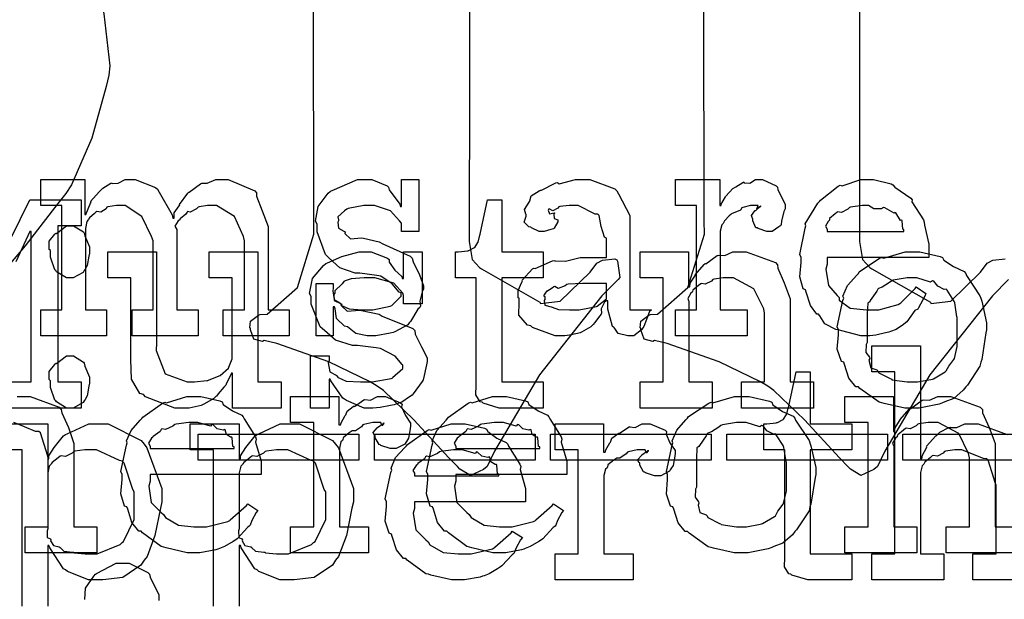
# Model space of a CAD drawing. Extents: x 0 to 8.5, y 0 to 11.
# Tile 288 of 379: x 2.49 to 3.015, y 9.233 to 9.542. Entities that reach past the tile are written whole.
import ezdxf

# ---------------------------------------------------------------- set-up
doc = ezdxf.new("R2010")
doc.units = 0
doc.layers.get('0').update_dxf_attribs({"linetype": 'CONTINUOUS'})

msp = doc.modelspace()

# ---------------------------------------------------------------- linework, layer by layer
at = {"color": 0}
for points in [[(3.01747, 9.67751), (2.94239, 9.67751), (2.94129, 9.67751), (2.93804, 9.67199), (2.93804, 9.67014), (2.93804, 9.42708), (2.93804, 9.42389), (2.93967, 9.41422), (2.94347, 9.41004), (2.94456, 9.40929), (2.97581, 9.3915), (2.97607, 9.39074), (2.98665, 9.39208), (3.00261, 9.40756), (3.00618, 9.41233), (3.00618, 9.41233), (3.00917, 9.41401), (3.01568, 9.41471)], [(2.73014, 9.67014), (2.72971, 9.42708), (2.72971, 9.42389), (2.73133, 9.41422), (2.73514, 9.41004), (2.73622, 9.40929), (2.76747, 9.3915), (2.76774, 9.39074), (2.77832, 9.39208), (2.79428, 9.40756), (2.79785, 9.41233), (2.79785, 9.41233), (2.80083, 9.41401), (2.80735, 9.41471), (2.80849, 9.41407), (2.80881, 9.41342), (2.81011, 9.40474), (2.80914, 9.40365), (2.80057, 9.39486), (2.76719, 9.35281), (2.74317, 9.31201), (2.73926, 9.30382), (2.73731, 9.30231), (2.73036, 9.2991), (2.72478, 9.30236), (2.72342, 9.30382), (2.71892, 9.30849), (2.70025, 9.32872), (2.68392, 9.3444), (2.68067, 9.34679), (2.67681, 9.34896), (2.65483, 9.35969), (2.62706, 9.36947), (2.62033, 9.3711), (2.61942, 9.37056), (2.61475, 9.37175), (2.61301, 9.37674), (2.61296, 9.37761), (2.61257, 9.37782), (2.61296, 9.38135), (2.61719, 9.38465), (2.61817, 9.38499), (2.62185, 9.3851), (2.63813, 9.39931), (2.64686, 9.42774), (2.64681, 9.4349), (2.64638, 9.66971)], [(3.01747, 9.40365), (3.0089, 9.39486), (2.97553, 9.35281), (2.9515, 9.31201), (2.9476, 9.30382), (2.94564, 9.30231), (2.93869, 9.2991), (2.93311, 9.30236), (2.93175, 9.30382), (2.92725, 9.30849), (2.90858, 9.32872), (2.89225, 9.3444), (2.889, 9.34679), (2.88514, 9.34896), (2.86317, 9.35969), (2.83539, 9.36947), (2.82867, 9.3711), (2.82775, 9.37056), (2.82308, 9.37175), (2.82135, 9.37674), (2.82129, 9.37761), (2.8209, 9.37782), (2.82129, 9.38135), (2.82553, 9.38465), (2.8265, 9.38499), (2.83018, 9.3851), (2.84646, 9.39931), (2.85519, 9.42774), (2.85514, 9.4349), (2.85471, 9.66971)], [(2.48454, 9.66639), (2.491, 9.65886), (2.49419, 9.65375), (2.50993, 9.6269), (2.52399, 9.59521), (2.52636, 9.58768), (2.52772, 9.57954), (2.53472, 9.54542), (2.53792, 9.51758), (2.53743, 9.51258), (2.53597, 9.50662), (2.52838, 9.479), (2.51753, 9.4541), (2.51443, 9.44943), (2.51019, 9.44412), (2.49274, 9.4216), (2.47586, 9.40192)], [(2.45942, 9.37369), (2.49522, 9.44618), (2.52257, 9.44618), (2.52257, 9.43229), (2.51019, 9.43229), (2.51019, 9.34896), (2.52257, 9.34896), (2.52257, 9.33507), (2.48329, 9.33507)], [(2.48329, 9.34896), (2.49588, 9.34896), (2.49588, 9.42925), (2.49522, 9.42925), (2.48785, 9.41297)], [(3.03674, 9.24333), (2.99854, 9.24333), (2.99854, 9.25722), (3.0109, 9.25722), (3.0109, 9.29389), (3.01064, 9.29476), (3.00672, 9.30724), (3.00592, 9.308), (3.00412, 9.30806), (2.99821, 9.31044), (2.99257, 9.31278), (2.99072, 9.31278), (2.98888, 9.31278), (2.98394, 9.31207), (2.98335, 9.3119), (2.98269, 9.31104), (2.97954, 9.30935), (2.97732, 9.30979), (2.97683, 9.30951), (2.97586, 9.30871), (2.97293, 9.30626), (2.97244, 9.30544), (2.97228, 9.30518), (2.97146, 9.30425), (2.97054, 9.30072), (2.97054, 9.29953), (2.97054, 9.25722), (2.98292, 9.25722), (2.98292, 9.24333), (2.9445, 9.24333), (2.9445, 9.25722), (2.9445, 9.25722), (2.95688, 9.25722), (2.95688, 9.35444), (2.9445, 9.35444), (2.9445, 9.36833), (2.97054, 9.36833), (2.97054, 9.308), (2.97119, 9.308), (2.97119, 9.308), (2.97168, 9.30994), (2.97368, 9.31375), (2.97401, 9.31429), (2.97374, 9.31478), (2.97868, 9.32015), (2.97922, 9.32058), (2.97922, 9.32058), (2.9809, 9.3221), (2.98568, 9.32471), (2.98639, 9.32493), (2.98643, 9.32471), (2.98996, 9.32471), (2.99425, 9.32667), (2.99571, 9.32667), (3.00125, 9.32667), (3.01671, 9.3209)], [(2.48844, 9.34119), (2.4899, 9.34119), (2.49544, 9.34119), (2.5109, 9.33544), (2.51204, 9.33425), (2.51232, 9.33251), (2.51585, 9.32465), (2.51878, 9.31608), (2.51878, 9.31321), (2.51878, 9.27175), (2.53093, 9.27175), (2.53093, 9.25786), (2.49274, 9.25786), (2.49274, 9.27175), (2.5051, 9.27175), (2.5051, 9.30843), (2.50483, 9.30931), (2.50092, 9.32178), (2.50011, 9.32254), (2.49832, 9.3226), (2.4924, 9.32497), (2.48676, 9.32731)], [(3.02268, 9.25786), (2.98426, 9.25786), (2.98426, 9.27175), (2.99664, 9.27175), (2.99664, 9.30843), (2.99621, 9.31088), (2.99094, 9.3215), (2.98004, 9.32731), (2.97646, 9.32731), (2.97461, 9.32731), (2.96967, 9.32661), (2.96907, 9.32644), (2.96832, 9.32557), (2.965, 9.32389), (2.963, 9.32433), (2.96257, 9.32406), (2.96149, 9.32329), (2.95839, 9.32081), (2.95811, 9.31999), (2.95801, 9.31972), (2.95725, 9.31907), (2.95568, 9.31635), (2.95628, 9.31467), (2.95628, 9.31407), (2.95628, 9.27175), (2.96864, 9.27175), (2.96864, 9.25786), (2.93024, 9.25786), (2.93024, 9.27175), (2.93024, 9.27175), (2.9426, 9.27175), (2.9426, 9.32731), (2.93024, 9.32731), (2.93024, 9.34119), (2.95606, 9.34119), (2.95606, 9.32254), (2.95671, 9.32254), (2.95671, 9.32254), (2.95697, 9.32449), (2.95936, 9.32829), (2.95975, 9.32883), (2.95964, 9.32889), (2.96442, 9.33447), (2.96496, 9.3349), (2.96533, 9.33475), (2.9714, 9.33919), (2.97211, 9.33946), (2.97211, 9.33946), (2.97538, 9.33925), (2.97976, 9.34119), (2.98122, 9.34119), (2.98682, 9.34119), (3.00244, 9.33544), (3.00358, 9.33425), (3.00369, 9.33251), (3.00711, 9.32465), (3.01031, 9.31608), (3.01031, 9.31321), (3.01031, 9.27175), (3.02268, 9.27175)], [(2.47874, 9.32667), (2.50478, 9.32667), (2.50478, 9.308), (2.50543, 9.308), (2.50543, 9.30951), (2.50831, 9.31392), (2.51329, 9.32015), (2.51432, 9.32101), (2.51525, 9.32129), (2.52675, 9.32667), (2.5306, 9.32667), (2.537, 9.32667), (2.55458, 9.31765), (2.55621, 9.31581), (2.55772, 9.31381), (2.56575, 9.29221), (2.56575, 9.285), (2.56489, 9.28162), (2.56201, 9.26714), (2.55778, 9.25581), (2.55621, 9.25396), (2.55453, 9.25131), (2.54486, 9.24468), (2.53413, 9.24333), (2.5306, 9.24333), (2.52653, 9.24333), (2.51535, 9.24789), (2.51432, 9.24875), (2.51324, 9.24924), (2.50586, 9.26053), (2.50543, 9.26178), (2.50478, 9.26178), (2.50478, 9.22944)], [(2.59326, 9.22944), (2.59326, 9.31278), (2.58089, 9.31278), (2.58089, 9.32667), (2.60693, 9.32667), (2.60693, 9.308), (2.60758, 9.308), (2.60758, 9.30951), (2.61046, 9.31392), (2.61546, 9.32015), (2.61649, 9.32101), (2.6174, 9.32129), (2.6289, 9.32667), (2.63276, 9.32667), (2.63917, 9.32667), (2.65674, 9.31765), (2.65836, 9.31581), (2.65989, 9.31381), (2.66792, 9.29221), (2.66792, 9.285), (2.66704, 9.28162), (2.66417, 9.26714), (2.65994, 9.25581), (2.65836, 9.25396), (2.65668, 9.25131), (2.64703, 9.24468), (2.63629, 9.24333), (2.63276, 9.24333), (2.62869, 9.24333), (2.61751, 9.24789), (2.61649, 9.24875), (2.6154, 9.24924), (2.60801, 9.26053), (2.60758, 9.26178), (2.60693, 9.26178), (2.60693, 9.22944)], [(2.4911, 9.22944), (2.4911, 9.31278), (2.47874, 9.31278)], [(2.52458, 9.23292), (2.52501, 9.23899), (2.5294, 9.24544), (2.53022, 9.24642), (2.53076, 9.24675), (2.54124, 9.25228), (2.54476, 9.25228), (2.54833, 9.25228), (2.55821, 9.2474), (2.55908, 9.24642), (2.55951, 9.24479), (2.56407, 9.23546), (2.56407, 9.23232)]]:
    msp.add_lwpolyline(points, dxfattribs=at)
for points in [[(2.50103, 9.38753), (2.51232, 9.38753), (2.51232, 9.44308), (2.50103, 9.44308), (2.50103, 9.45697), (2.52468, 9.45697), (2.52468, 9.43832), (2.52513, 9.43832), (2.52513, 9.43832), (2.52761, 9.44428), (2.52794, 9.44482), (2.52767, 9.44526), (2.53222, 9.45047), (2.53271, 9.4509), (2.53271, 9.4509), (2.53424, 9.45242), (2.53842, 9.45503), (2.53901, 9.45524), (2.53911, 9.45492), (2.54243, 9.45503), (2.54617, 9.45697), (2.54747, 9.45697), (2.55143, 9.45697), (2.56233, 9.45264), (2.56332, 9.45176), (2.56429, 9.45025), (2.57118, 9.4381), (2.57156, 9.43636), (2.57221, 9.43636), (2.57221, 9.43636), (2.57232, 9.43913), (2.57493, 9.44299), (2.57525, 9.44353), (2.57514, 9.44362), (2.57954, 9.44976), (2.58003, 9.45025), (2.58024, 9.45019), (2.58632, 9.45475), (2.58697, 9.45503), (2.58697, 9.45503), (2.5899, 9.45503), (2.59451, 9.45697), (2.59608, 9.45697), (2.60113, 9.45697), (2.61529, 9.45101), (2.61626, 9.44982), (2.61626, 9.44814), (2.61931, 9.44032), (2.62235, 9.43186), (2.62235, 9.42899), (2.62235, 9.38753), (2.63363, 9.38753), (2.63363, 9.37364), (2.59847, 9.37364), (2.59847, 9.38753), (2.60975, 9.38753), (2.60975, 9.42421), (2.60932, 9.42665), (2.60454, 9.43728), (2.59494, 9.44308), (2.59174, 9.44308), (2.59006, 9.44308), (2.58556, 9.44239), (2.58501, 9.44222), (2.58415, 9.4414), (2.58083, 9.43951), (2.57943, 9.43983), (2.57915, 9.43961), (2.57856, 9.43853), (2.57547, 9.43593), (2.57525, 9.43549), (2.57437, 9.4349), (2.57254, 9.43207), (2.57374, 9.43028), (2.57374, 9.42964), (2.57374, 9.38753), (2.58501, 9.38753), (2.58501, 9.37364), (2.54986, 9.37364), (2.54986, 9.38753), (2.56114, 9.38753), (2.56114, 9.42421), (2.56011, 9.42665), (2.55507, 9.43728), (2.54611, 9.44308), (2.54312, 9.44308), (2.54144, 9.44308), (2.53694, 9.44239), (2.5364, 9.44222), (2.53592, 9.4414), (2.53315, 9.43951), (2.53097, 9.43994), (2.53054, 9.43961), (2.52968, 9.43886), (2.52701, 9.43653), (2.52653, 9.43576), (2.52642, 9.43549), (2.52572, 9.43457), (2.5249, 9.43088), (2.5249, 9.42964), (2.5249, 9.38753), (2.53618, 9.38753), (2.53618, 9.37364), (2.50103, 9.37364), (2.50103, 9.38753)], [(2.67736, 9.37364), (2.67529, 9.37364), (2.66928, 9.37483), (2.66564, 9.37765), (2.66476, 9.37842), (2.66314, 9.37879), (2.6589, 9.38286), (2.6581, 9.38807), (2.65782, 9.38906), (2.65717, 9.38906), (2.65717, 9.37364), (2.64806, 9.37364), (2.64806, 9.40142), (2.65717, 9.40142), (2.65717, 9.39903), (2.65685, 9.39763), (2.65761, 9.3929), (2.6606, 9.39111), (2.66129, 9.39057), (2.66124, 9.38997), (2.66569, 9.38792), (2.67264, 9.38753), (2.67497, 9.38753), (2.67833, 9.38753), (2.68761, 9.38937), (2.68842, 9.38971), (2.68858, 9.38992), (2.69342, 9.39481), (2.69342, 9.39643), (2.69233, 9.39692), (2.68853, 9.40136), (2.68251, 9.40549), (2.68039, 9.40576), (2.67128, 9.40707), (2.66894, 9.40707), (2.66064, 9.40989), (2.65506, 9.41493), (2.65414, 9.41596), (2.65306, 9.41699), (2.64849, 9.4291), (2.64849, 9.43311), (2.64768, 9.43468), (2.64903, 9.44265), (2.65446, 9.44965), (2.65565, 9.45068), (2.65657, 9.45111), (2.67019, 9.45697), (2.67475, 9.45697), (2.67774, 9.45697), (2.68593, 9.45356), (2.68668, 9.45285), (2.68696, 9.45139), (2.69271, 9.44374), (2.69299, 9.44265), (2.69362, 9.44265), (2.69362, 9.45697), (2.70275, 9.45697), (2.70275, 9.42919), (2.69362, 9.42919), (2.69362, 9.43375), (2.69254, 9.43494), (2.68767, 9.44021), (2.67925, 9.44308), (2.67649, 9.44308), (2.67344, 9.44308), (2.66504, 9.44146), (2.66433, 9.44114), (2.66308, 9.44021), (2.65961, 9.43713), (2.66, 9.43544), (2.66, 9.43485), (2.65956, 9.43414), (2.65994, 9.43093), (2.66288, 9.42942), (2.66347, 9.42899), (2.66331, 9.42822), (2.66639, 9.42524), (2.67219, 9.42589), (2.67324, 9.42572), (2.68169, 9.42378), (2.68354, 9.42264), (2.69829, 9.41613), (2.69928, 9.4151), (2.69988, 9.41297), (2.70318, 9.40619), (2.70535, 9.40033), (2.70535, 9.39839), (2.70458, 9.39697), (2.70344, 9.39199), (2.70367, 9.38932), (2.7034, 9.38861), (2.70231, 9.38781), (2.69835, 9.38118), (2.69775, 9.38058), (2.69689, 9.3795), (2.68994, 9.37571), (2.68907, 9.37537), (2.6875, 9.37494), (2.67985, 9.37364), (2.67736, 9.37364)], [(2.77989, 9.37364), (2.77556, 9.37364), (2.76357, 9.37799), (2.76253, 9.37885), (2.76074, 9.37924), (2.75624, 9.3846), (2.75646, 9.39139), (2.75646, 9.39361), (2.75592, 9.39393), (2.75592, 9.39779), (2.75786, 9.40229), (2.75819, 9.40294), (2.75797, 9.40321), (2.76357, 9.40924), (2.76426, 9.40967), (2.76486, 9.40944), (2.77419, 9.41357), (2.77533, 9.41379), (2.77533, 9.41357), (2.78114, 9.41342), (2.78896, 9.41531), (2.79161, 9.41531), (2.8029, 9.41531), (2.8029, 9.42572), (2.80186, 9.42626), (2.80018, 9.43186), (2.7991, 9.43782), (2.79833, 9.43853), (2.79693, 9.43853), (2.78788, 9.44308), (2.78489, 9.44308), (2.78304, 9.44308), (2.77806, 9.44254), (2.7775, 9.44243), (2.77707, 9.44174), (2.77436, 9.44026), (2.7724, 9.44129), (2.77208, 9.44114), (2.77208, 9.44092), (2.77186, 9.44054), (2.77257, 9.43864), (2.77507, 9.43918), (2.77533, 9.43896), (2.77496, 9.43853), (2.77507, 9.43619), (2.77707, 9.43554), (2.77707, 9.43528), (2.77701, 9.43431), (2.77507, 9.43104), (2.77468, 9.43072), (2.77328, 9.43033), (2.76975, 9.42919), (2.76861, 9.42919), (2.76708, 9.42919), (2.76292, 9.43121), (2.76253, 9.43158), (2.76156, 9.43169), (2.759, 9.43425), (2.76014, 9.4375), (2.76014, 9.43853), (2.75999, 9.43853), (2.75917, 9.44097), (2.76178, 9.44493), (2.7621, 9.44547), (2.76199, 9.44553), (2.76281, 9.44829), (2.76708, 9.4509), (2.76774, 9.45133), (2.7679, 9.45111), (2.77593, 9.45524), (2.77686, 9.45546), (2.77772, 9.45469), (2.78635, 9.45697), (2.78922, 9.45697), (2.79406, 9.45697), (2.80735, 9.45193), (2.80854, 9.4509), (2.80935, 9.44928), (2.81549, 9.43782), (2.81549, 9.43397), (2.81549, 9.38753), (2.82699, 9.38753), (2.82596, 9.38661), (2.82286, 9.37847), (2.82243, 9.37776), (2.82161, 9.37674), (2.81749, 9.37364), (2.81614, 9.37364), (2.8144, 9.37364), (2.80925, 9.37478), (2.80735, 9.37744), (2.80681, 9.37819), (2.8061, 9.37864), (2.80376, 9.38775), (2.80376, 9.39079), (2.80376, 9.39231), (2.8029, 9.39231), (2.80192, 9.39154), (2.80007, 9.38807), (2.80035, 9.38574), (2.80007, 9.38514), (2.79926, 9.38406), (2.79682, 9.38064), (2.79585, 9.37961), (2.79551, 9.37929), (2.79465, 9.37842), (2.78965, 9.37549), (2.78901, 9.37517), (2.78754, 9.37483), (2.78321, 9.37386), (2.78071, 9.37364), (2.77989, 9.37364)], [(2.83979, 9.38753), (2.85107, 9.38753), (2.85107, 9.44308), (2.83979, 9.44308), (2.83979, 9.45697), (2.86344, 9.45697), (2.86344, 9.44308), (2.8641, 9.44308), (2.86393, 9.44353), (2.86643, 9.44769), (2.86669, 9.44808), (2.86669, 9.44808), (2.87039, 9.4521), (2.87082, 9.45242), (2.87082, 9.45242), (2.87196, 9.45307), (2.87571, 9.45546), (2.87625, 9.45568), (2.87636, 9.45529), (2.87939, 9.45508), (2.88254, 9.45697), (2.88363, 9.45697), (2.88629, 9.45697), (2.89361, 9.45356), (2.89426, 9.45285), (2.89438, 9.45139), (2.89839, 9.4439), (2.89839, 9.44135), (2.89768, 9.43983), (2.89643, 9.43479), (2.89626, 9.43289), (2.896, 9.43246), (2.89492, 9.43164), (2.89133, 9.42919), (2.89014, 9.42919), (2.88846, 9.42919), (2.88385, 9.43083), (2.8834, 9.43115), (2.88265, 9.43126), (2.88103, 9.43494), (2.88103, 9.43614), (2.88092, 9.43614), (2.88043, 9.43778), (2.88211, 9.44026), (2.88232, 9.44049), (2.88232, 9.44049), (2.88265, 9.44049), (2.88504, 9.4426), (2.88536, 9.44265), (2.88536, 9.44288), (2.88488, 9.44243), (2.88319, 9.44135), (2.88385, 9.44308), (2.88385, 9.44308), (2.88325, 9.44308), (2.88189, 9.44308), (2.88146, 9.44308), (2.87989, 9.44308), (2.87571, 9.442), (2.87517, 9.44179), (2.87451, 9.44054), (2.86974, 9.43869), (2.86931, 9.43832), (2.86843, 9.43756), (2.86589, 9.435), (2.86535, 9.43392), (2.86518, 9.43354), (2.86447, 9.43278), (2.86367, 9.42947), (2.86367, 9.42833), (2.86367, 9.38753), (2.87799, 9.38753), (2.87799, 9.37364), (2.83979, 9.37364), (2.83979, 9.38753)], [(2.94239, 9.37364), (2.93864, 9.37364), (2.9285, 9.37619), (2.9274, 9.37668), (2.92535, 9.3769), (2.91949, 9.37993), (2.91689, 9.38428), (2.91613, 9.38514), (2.91515, 9.3851), (2.91178, 9.38971), (2.90956, 9.39692), (2.90918, 9.39817), (2.90799, 9.3986), (2.90619, 9.40506), (2.90679, 9.41276), (2.90679, 9.41531), (2.90619, 9.41689), (2.90896, 9.43099), (2.9094, 9.43224), (2.90901, 9.43326), (2.91581, 9.44439), (2.91656, 9.44526), (2.9171, 9.44601), (2.92654, 9.45344), (2.92763, 9.45394), (2.92871, 9.45356), (2.93864, 9.45697), (2.94194, 9.45697), (2.94542, 9.45697), (2.95481, 9.45464), (2.95583, 9.45415), (2.95682, 9.45281), (2.96533, 9.447), (2.96604, 9.44612), (2.96588, 9.44504), (2.97217, 9.43539), (2.97254, 9.43419), (2.97265, 9.43261), (2.97493, 9.42242), (2.97493, 9.419), (2.97493, 9.41531), (2.92068, 9.41531), (2.92068, 9.41183), (2.92008, 9.40918), (2.92139, 9.40044), (2.92611, 9.39512), (2.92719, 9.39404), (2.92714, 9.39268), (2.93306, 9.38835), (2.94168, 9.38753), (2.94456, 9.38753), (2.94829, 9.38753), (2.95856, 9.39025), (2.95953, 9.39079), (2.96012, 9.39111), (2.96767, 9.39882), (2.96821, 9.39968), (2.97342, 9.39621), (2.97282, 9.39481), (2.96951, 9.38846), (2.96907, 9.38775), (2.9675, 9.38704), (2.96322, 9.38112), (2.96257, 9.38058), (2.96143, 9.37961), (2.95757, 9.37696), (2.95454, 9.37592), (2.95367, 9.3756), (2.95193, 9.37517), (2.94678, 9.37392), (2.94347, 9.37364), (2.94239, 9.37364)], [(2.74881, 9.33507), (2.74576, 9.33507), (2.73719, 9.33763), (2.73665, 9.33811), (2.73562, 9.33837), (2.73324, 9.34207), (2.7334, 9.34728), (2.7334, 9.34896), (2.7334, 9.40451), (2.72233, 9.40451), (2.72233, 9.4184), (2.72385, 9.4184), (2.72385, 9.4184), (2.72894, 9.41894), (2.72928, 9.41906), (2.7296, 9.41911), (2.73253, 9.42062), (2.73275, 9.42079), (2.73275, 9.42079), (2.73438, 9.42333), (2.73449, 9.42361), (2.73449, 9.42361), (2.73546, 9.42736), (2.73557, 9.42774), (2.73947, 9.44618), (2.74707, 9.44618), (2.74707, 9.4184), (2.76921, 9.4184), (2.76921, 9.40451), (2.74707, 9.40451), (2.74707, 9.34896), (2.76921, 9.34896), (2.76921, 9.33507), (2.76824, 9.33507), (2.766, 9.33507), (2.76531, 9.33507), (2.76406, 9.33507), (2.76124, 9.33507), (2.76031, 9.33507), (2.7589, 9.33507), (2.75569, 9.33507), (2.75467, 9.33507), (2.75319, 9.33507), (2.74989, 9.33507), (2.74881, 9.33507)], [(2.92068, 9.42919), (2.96169, 9.42919), (2.96169, 9.43007), (2.96115, 9.4305), (2.96078, 9.4349), (2.96061, 9.43528), (2.95996, 9.43517), (2.95736, 9.43913), (2.95692, 9.4394), (2.95654, 9.43901), (2.95144, 9.44189), (2.95085, 9.442), (2.94982, 9.44135), (2.94558, 9.44125), (2.94282, 9.44308), (2.94194, 9.44308), (2.93961, 9.44308), (2.93326, 9.44222), (2.93261, 9.442), (2.93181, 9.44114), (2.92833, 9.43935), (2.92632, 9.43967), (2.92589, 9.4394), (2.92492, 9.43864), (2.92204, 9.43625), (2.92204, 9.43549), (2.92199, 9.43528), (2.92128, 9.43463), (2.91992, 9.43201), (2.92068, 9.43056), (2.92068, 9.43007), (2.92068, 9.42919)], [(2.51671, 9.40451), (2.51481, 9.40451), (2.50956, 9.40776), (2.50911, 9.40842), (2.50857, 9.40875), (2.50629, 9.41553), (2.50629, 9.41775), (2.50629, 9.41906), (2.50553, 9.41971), (2.50549, 9.42404), (2.50863, 9.42774), (2.50911, 9.42839), (2.5095, 9.42822), (2.51486, 9.43229), (2.51671, 9.43229), (2.51861, 9.43229), (2.52382, 9.42904), (2.52431, 9.42839), (2.52458, 9.42692), (2.52713, 9.42106), (2.52713, 9.41906), (2.52713, 9.41775), (2.52675, 9.41613), (2.52576, 9.41108), (2.52474, 9.40907), (2.52431, 9.40842), (2.52365, 9.40744), (2.51844, 9.40451), (2.51671, 9.40451)], [(2.57829, 9.33507), (2.57269, 9.33507), (2.55701, 9.34104), (2.55593, 9.34224), (2.55393, 9.34289), (2.54958, 9.35053), (2.54921, 9.36094), (2.54921, 9.36436), (2.54921, 9.40451), (2.53683, 9.40451), (2.53683, 9.4184), (2.56287, 9.4184), (2.56287, 9.36979), (2.56261, 9.36578), (2.56749, 9.35331), (2.57915, 9.34896), (2.58306, 9.34896), (2.58306, 9.34896), (2.58963, 9.34972), (2.59022, 9.34983), (2.5906, 9.34993), (2.59625, 9.35215), (2.59674, 9.35243), (2.59674, 9.35243), (2.60118, 9.35633), (2.60151, 9.35678), (2.60151, 9.35678), (2.60325, 9.36133), (2.60325, 9.36285), (2.60325, 9.40451), (2.59088, 9.40451), (2.59088, 9.4184), (2.61692, 9.4184), (2.61692, 9.34896), (2.62929, 9.34896), (2.62929, 9.33507), (2.60346, 9.33507), (2.60346, 9.35374), (2.60281, 9.35374), (2.60254, 9.35286), (2.6001, 9.34782), (2.59978, 9.34722), (2.59874, 9.34614), (2.59581, 9.34256), (2.59489, 9.34147), (2.59457, 9.34115), (2.59343, 9.34022), (2.58806, 9.33713), (2.5874, 9.33681), (2.58669, 9.33637), (2.58035, 9.33507), (2.57829, 9.33507)], [(2.67708, 9.33507), (2.67361, 9.33507), (2.66417, 9.33908), (2.66319, 9.33985), (2.66222, 9.34028), (2.65593, 9.3495), (2.6556, 9.35047), (2.65494, 9.35047), (2.65494, 9.33507), (2.64497, 9.33507), (2.64497, 9.36285), (2.65494, 9.36285), (2.65494, 9.36046), (2.65451, 9.3591), (2.65528, 9.35433), (2.65875, 9.35254), (2.6595, 9.352), (2.6594, 9.35157), (2.66411, 9.34933), (2.67171, 9.34896), (2.67426, 9.34896), (2.67796, 9.34896), (2.68815, 9.35081), (2.68901, 9.35113), (2.68886, 9.35135), (2.69422, 9.35622), (2.69422, 9.35786), (2.6939, 9.35835), (2.69021, 9.36279), (2.68246, 9.36686), (2.68012, 9.36719), (2.67014, 9.36849), (2.66743, 9.36849), (2.65831, 9.37131), (2.6525, 9.37636), (2.65147, 9.37739), (2.65022, 9.37842), (2.6454, 9.39051), (2.6454, 9.39453), (2.64453, 9.39611), (2.64606, 9.40408), (2.65192, 9.41108), (2.65321, 9.41211), (2.65414, 9.41254), (2.66174, 9.4159), (2.67096, 9.4184), (2.67404, 9.4184), (2.67731, 9.4184), (2.68619, 9.41499), (2.68707, 9.41428), (2.68707, 9.41287), (2.69006, 9.40858), (2.69368, 9.40517), (2.69401, 9.40408), (2.69467, 9.40408), (2.69467, 9.4184), (2.70464, 9.4184), (2.70464, 9.39063), (2.69467, 9.39063), (2.69467, 9.39518), (2.69428, 9.39638), (2.68946, 9.40164), (2.67936, 9.40451), (2.676, 9.40451), (2.67367, 9.40451), (2.66678, 9.40403), (2.66351, 9.40289), (2.66276, 9.40256), (2.66194, 9.40126), (2.65799, 9.39751), (2.65799, 9.39626), (2.6575, 9.39561), (2.65771, 9.39236), (2.66103, 9.39085), (2.66168, 9.3904), (2.66146, 9.38976), (2.66465, 9.38667), (2.67117, 9.38732), (2.67231, 9.38715), (2.68164, 9.38519), (2.68332, 9.38406), (2.69965, 9.37756), (2.70074, 9.37651), (2.70096, 9.3744), (2.70432, 9.36762), (2.70725, 9.36176), (2.70725, 9.35981), (2.70697, 9.35807), (2.7054, 9.35081), (2.70508, 9.35004), (2.70469, 9.34924), (2.69988, 9.34261), (2.69922, 9.34201), (2.69792, 9.34099), (2.69374, 9.33822), (2.6906, 9.33713), (2.68967, 9.33681), (2.68778, 9.33643), (2.68213, 9.33529), (2.67833, 9.33507), (2.67708, 9.33507)], [(2.8209, 9.34896), (2.83328, 9.34896), (2.83328, 9.40451), (2.8209, 9.40451), (2.8209, 9.4184), (2.84674, 9.4184), (2.84674, 9.39974), (2.84739, 9.39974), (2.84739, 9.39974), (2.84765, 9.40169), (2.85004, 9.40549), (2.85042, 9.40603), (2.85032, 9.40608), (2.85508, 9.41168), (2.85562, 9.41211), (2.85601, 9.41194), (2.86208, 9.41639), (2.86279, 9.41667), (2.86279, 9.41667), (2.86604, 9.41644), (2.87044, 9.4184), (2.8719, 9.4184), (2.8775, 9.4184), (2.89312, 9.41265), (2.89426, 9.41146), (2.89438, 9.40972), (2.89779, 9.40186), (2.90099, 9.39328), (2.90099, 9.3904), (2.90099, 9.34896), (2.91336, 9.34896), (2.91336, 9.33507), (2.87494, 9.33507), (2.87494, 9.34896), (2.88732, 9.34896), (2.88732, 9.38564), (2.88687, 9.38807), (2.88163, 9.39871), (2.87071, 9.40451), (2.86714, 9.40451), (2.86529, 9.40451), (2.86035, 9.40381), (2.85975, 9.40365), (2.859, 9.40278), (2.85568, 9.4011), (2.85368, 9.40153), (2.85325, 9.40126), (2.85215, 9.4005), (2.84907, 9.398), (2.84879, 9.39719), (2.84868, 9.39692), (2.84793, 9.39626), (2.84636, 9.39356), (2.84694, 9.39188), (2.84694, 9.39128), (2.84694, 9.34896), (2.85932, 9.34896), (2.85932, 9.33507), (2.8209, 9.33507), (2.8209, 9.34896)], [(2.96625, 9.33507), (2.96218, 9.33507), (2.95117, 9.33746), (2.94997, 9.33789), (2.94846, 9.33817), (2.93826, 9.34549), (2.93739, 9.34636), (2.93608, 9.34636), (2.93235, 9.35107), (2.93001, 9.35835), (2.92958, 9.3596), (2.92833, 9.35997), (2.92611, 9.36638), (2.92676, 9.37418), (2.92676, 9.37674), (2.92611, 9.37831), (2.9291, 9.39242), (2.92958, 9.39367), (2.92914, 9.39475), (2.93158, 9.4005), (2.93653, 9.40603), (2.93739, 9.4069), (2.93787, 9.40767), (2.94874, 9.41493), (2.94997, 9.41536), (2.95096, 9.41499), (2.9624, 9.4184), (2.96625, 9.4184), (2.97026, 9.4184), (2.98107, 9.4159), (2.98232, 9.41536), (2.98292, 9.41401), (2.98813, 9.41049), (2.99382, 9.40788), (2.99468, 9.4069), (2.99501, 9.40582), (3.00222, 9.39497), (3.00271, 9.39367), (3.00319, 9.39214), (3.00575, 9.38058), (3.00575, 9.37674), (3.00549, 9.37517), (3.00319, 9.36089), (3.00271, 9.3596), (3.00222, 9.35747), (2.99556, 9.34733), (2.99468, 9.34636), (2.99337, 9.34462), (2.98828, 9.34011), (2.98351, 9.33843), (2.98232, 9.33789), (2.98042, 9.33718), (2.96978, 9.33507), (2.96625, 9.33507)], [(2.78532, 9.38753), (2.78842, 9.38753), (2.79682, 9.389), (2.79769, 9.38926), (2.79796, 9.38943), (2.8029, 9.39324), (2.8029, 9.39447), (2.8029, 9.40142), (2.79292, 9.40142), (2.79015, 9.40142), (2.78261, 9.4011), (2.78185, 9.40099), (2.78097, 9.40018), (2.77724, 9.39876), (2.77533, 9.39985), (2.7749, 9.39968), (2.77403, 9.39899), (2.77111, 9.39719), (2.77121, 9.39751), (2.77121, 9.39751), (2.77067, 9.39692), (2.76932, 9.39486), (2.77013, 9.39458), (2.77013, 9.39447), (2.77013, 9.39296), (2.76975, 9.39247), (2.77013, 9.38992), (2.77339, 9.38911), (2.77403, 9.38883), (2.77403, 9.38883), (2.77735, 9.38769), (2.78331, 9.38753), (2.78532, 9.38753)], [(2.96625, 9.34896), (2.96892, 9.34896), (2.97613, 9.35026), (2.97689, 9.35047), (2.97743, 9.35064), (2.98378, 9.35439), (2.98426, 9.35482), (2.98426, 9.35482), (2.98562, 9.35732), (2.98839, 9.36094), (2.98861, 9.36154), (2.98861, 9.36154), (2.99013, 9.36789), (2.99013, 9.37001), (2.99013, 9.38346), (2.98996, 9.38368), (2.98882, 9.39111), (2.98861, 9.39171), (2.98839, 9.39231), (2.98475, 9.398), (2.98426, 9.39844), (2.98318, 9.39833), (2.97976, 9.40013), (2.97765, 9.40278), (2.97689, 9.403), (2.97592, 9.40224), (2.96864, 9.40451), (2.96625, 9.40451), (2.96349, 9.40451), (2.95594, 9.40326), (2.95518, 9.403), (2.95404, 9.40201), (2.95008, 9.39958), (2.94819, 9.39887), (2.94781, 9.39844), (2.94726, 9.39735), (2.94368, 9.39236), (2.94347, 9.39171), (2.94239, 9.391), (2.94217, 9.38536), (2.94217, 9.38346), (2.94217, 9.37001), (2.94157, 9.36893), (2.94135, 9.36475), (2.94325, 9.36219), (2.94347, 9.36154), (2.94303, 9.36051), (2.94396, 9.35644), (2.94732, 9.35536), (2.94781, 9.35482), (2.94824, 9.35389), (2.95443, 9.35075), (2.95518, 9.35047), (2.95524, 9.3501), (2.96349, 9.34896), (2.96625, 9.34896)], [(2.51671, 9.33507), (2.51481, 9.33507), (2.50956, 9.33832), (2.50911, 9.33897), (2.50857, 9.33931), (2.50629, 9.34608), (2.50629, 9.34831), (2.50629, 9.34961), (2.50553, 9.35026), (2.50549, 9.3546), (2.50863, 9.35829), (2.50911, 9.35894), (2.5095, 9.35878), (2.51486, 9.36285), (2.51671, 9.36285), (2.51861, 9.36285), (2.52382, 9.3596), (2.52431, 9.35894), (2.52458, 9.35747), (2.52713, 9.35161), (2.52713, 9.34961), (2.52713, 9.34831), (2.52675, 9.34668), (2.52576, 9.34164), (2.52474, 9.33963), (2.52431, 9.33897), (2.52365, 9.338), (2.51844, 9.33507), (2.51671, 9.33507)], [(2.91347, 9.24333), (2.91043, 9.24333), (2.90186, 9.24588), (2.90132, 9.24636), (2.90028, 9.24664), (2.89789, 9.25032), (2.89806, 9.25553), (2.89806, 9.25722), (2.89806, 9.31278), (2.88699, 9.31278), (2.88699, 9.32667), (2.88851, 9.32667), (2.88851, 9.32667), (2.89361, 9.32721), (2.89393, 9.32731), (2.89426, 9.32736), (2.89719, 9.32889), (2.8974, 9.32904), (2.8974, 9.32904), (2.89903, 9.3316), (2.89914, 9.33188), (2.89914, 9.33188), (2.90013, 9.33561), (2.90022, 9.33599), (2.90414, 9.35444), (2.91174, 9.35444), (2.91174, 9.32667), (2.93386, 9.32667), (2.93386, 9.31278), (2.91174, 9.31278), (2.91174, 9.25722), (2.93386, 9.25722), (2.93386, 9.24333), (2.93289, 9.24333), (2.93067, 9.24333), (2.92996, 9.24333), (2.92871, 9.24333), (2.92589, 9.24333), (2.92497, 9.24333), (2.92356, 9.24333), (2.92036, 9.24333), (2.91932, 9.24333), (2.91786, 9.24333), (2.91456, 9.24333), (2.91347, 9.24333)], [(2.58328, 9.25786), (2.57915, 9.25786), (2.56799, 9.26042), (2.56679, 9.2609), (2.56538, 9.26118), (2.55544, 9.2685), (2.55464, 9.26938), (2.55344, 9.26932), (2.54969, 9.27393), (2.54747, 9.28114), (2.54704, 9.28239), (2.54579, 9.28276), (2.54378, 9.28928), (2.54443, 9.29699), (2.54443, 9.29953), (2.54378, 9.30111), (2.54676, 9.31521), (2.54725, 9.31646), (2.54682, 9.31749), (2.54926, 9.32314), (2.55419, 9.32861), (2.55507, 9.32949), (2.55556, 9.33024), (2.56603, 9.33768), (2.56722, 9.33817), (2.56819, 9.33778), (2.579, 9.34119), (2.58263, 9.34119), (2.58643, 9.34119), (2.59668, 9.33886), (2.59782, 9.33837), (2.59847, 9.33703), (2.60331, 9.33361), (2.60835, 9.33122), (2.6091, 9.33035), (2.6096, 9.32926), (2.61561, 9.31961), (2.61604, 9.31842), (2.61567, 9.31685), (2.61865, 9.30664), (2.61865, 9.30322), (2.61865, 9.29953), (2.5594, 9.29953), (2.5594, 9.29606), (2.55871, 9.29346), (2.56006, 9.28467), (2.56538, 9.27935), (2.56657, 9.27826), (2.5676, 9.27664), (2.5746, 9.27257), (2.58274, 9.27175), (2.58544, 9.27175), (2.58957, 9.27175), (2.60092, 9.27447), (2.60194, 9.27501), (2.60215, 9.27533), (2.61089, 9.28304), (2.61149, 9.2839), (2.61692, 9.28043), (2.61594, 9.27924), (2.61367, 9.27507), (2.61279, 9.27263), (2.61236, 9.27197), (2.61139, 9.27126), (2.6059, 9.26535), (2.60519, 9.26481), (2.60368, 9.26389), (2.59912, 9.26118), (2.59651, 9.26014), (2.59565, 9.25982), (2.59446, 9.25933), (2.58604, 9.25786), (2.58328, 9.25786)], [(2.63439, 9.27175), (2.64675, 9.27175), (2.64675, 9.32731), (2.63439, 9.32731), (2.63439, 9.34119), (2.66021, 9.34119), (2.66021, 9.32601), (2.66108, 9.32601), (2.66108, 9.32601), (2.6614, 9.32721), (2.66357, 9.331), (2.6639, 9.33143), (2.6639, 9.33143), (2.66461, 9.33344), (2.66781, 9.33589), (2.66824, 9.33621), (2.66851, 9.33594), (2.67356, 9.33946), (2.6741, 9.33968), (2.6741, 9.33957), (2.67703, 9.33931), (2.68083, 9.34119), (2.68213, 9.34119), (2.68506, 9.34119), (2.69308, 9.33778), (2.69385, 9.33708), (2.69358, 9.33572), (2.69569, 9.33106), (2.6984, 9.32699), (2.6984, 9.32557), (2.69819, 9.32394), (2.69737, 9.31901), (2.69624, 9.31722), (2.69581, 9.31668), (2.69536, 9.31586), (2.69081, 9.31342), (2.68929, 9.31342), (2.6875, 9.31342), (2.68257, 9.31506), (2.68213, 9.31537), (2.68164, 9.31554), (2.67953, 9.31917), (2.67953, 9.32036), (2.67925, 9.32036), (2.67839, 9.322), (2.68061, 9.32449), (2.68083, 9.32471), (2.68078, 9.32471), (2.68072, 9.32471), (2.68375, 9.32682), (2.68408, 9.32687), (2.68408, 9.3271), (2.68397, 9.32671), (2.683, 9.32557), (2.68251, 9.32731), (2.68235, 9.32731), (2.68175, 9.32731), (2.68039, 9.32731), (2.67996, 9.32731), (2.67822, 9.32731), (2.67356, 9.32622), (2.67301, 9.32601), (2.67225, 9.32508), (2.669, 9.32292), (2.6671, 9.32286), (2.66672, 9.32254), (2.66564, 9.32178), (2.66254, 9.31922), (2.66233, 9.31808), (2.66217, 9.31776), (2.66124, 9.31706), (2.66043, 9.31369), (2.66043, 9.31256), (2.66043, 9.27175), (2.67606, 9.27175), (2.67606, 9.25786), (2.63439, 9.25786), (2.63439, 9.27175)], [(2.74642, 9.25786), (2.74229, 9.25786), (2.73113, 9.26042), (2.72993, 9.2609), (2.72851, 9.26118), (2.71858, 9.2685), (2.71778, 9.26938), (2.71658, 9.26932), (2.71283, 9.27393), (2.71061, 9.28114), (2.71018, 9.28239), (2.70893, 9.28276), (2.70692, 9.28928), (2.70757, 9.29699), (2.70757, 9.29953), (2.70692, 9.30111), (2.7099, 9.31521), (2.71039, 9.31646), (2.70996, 9.31749), (2.7124, 9.32314), (2.71733, 9.32861), (2.71821, 9.32949), (2.71869, 9.33024), (2.72917, 9.33768), (2.73036, 9.33817), (2.73133, 9.33778), (2.74214, 9.34119), (2.74576, 9.34119), (2.74957, 9.34119), (2.75982, 9.33886), (2.76096, 9.33837), (2.76161, 9.33703), (2.76644, 9.33361), (2.77149, 9.33122), (2.77225, 9.33035), (2.77274, 9.32926), (2.77875, 9.31961), (2.77919, 9.31842), (2.77881, 9.31685), (2.78179, 9.30664), (2.78179, 9.30322), (2.78179, 9.29953), (2.72254, 9.29953), (2.72254, 9.29606), (2.72185, 9.29346), (2.72319, 9.28467), (2.72851, 9.27935), (2.72971, 9.27826), (2.73074, 9.27664), (2.73774, 9.27257), (2.74588, 9.27175), (2.74858, 9.27175), (2.75271, 9.27175), (2.76406, 9.27447), (2.76508, 9.27501), (2.76531, 9.27533), (2.77403, 9.28304), (2.77462, 9.2839), (2.78006, 9.28043), (2.77908, 9.27924), (2.77681, 9.27507), (2.77593, 9.27263), (2.7755, 9.27197), (2.77453, 9.27126), (2.76904, 9.26535), (2.76833, 9.26481), (2.76682, 9.26389), (2.76226, 9.26118), (2.75965, 9.26014), (2.75879, 9.25982), (2.7576, 9.25933), (2.74918, 9.25786), (2.74642, 9.25786)], [(2.87511, 9.25786), (2.87104, 9.25786), (2.86003, 9.26025), (2.85883, 9.26069), (2.85732, 9.26096), (2.84711, 9.26828), (2.84625, 9.26915), (2.84494, 9.26915), (2.84119, 9.27387), (2.83886, 9.28114), (2.83843, 9.28239), (2.83718, 9.28276), (2.83496, 9.28917), (2.83561, 9.29699), (2.83561, 9.29953), (2.83496, 9.30111), (2.83794, 9.31521), (2.83843, 9.31646), (2.838, 9.31754), (2.84044, 9.32329), (2.84538, 9.32883), (2.84625, 9.32969), (2.84674, 9.33046), (2.85758, 9.33772), (2.85883, 9.33817), (2.85981, 9.33778), (2.87125, 9.34119), (2.87511, 9.34119), (2.87912, 9.34119), (2.88992, 9.33871), (2.89117, 9.33817), (2.89176, 9.33681), (2.89697, 9.33328), (2.90267, 9.33068), (2.90354, 9.32969), (2.90386, 9.32861), (2.91108, 9.31776), (2.91157, 9.31646), (2.91206, 9.31494), (2.91461, 9.30339), (2.91461, 9.29953), (2.91433, 9.29796), (2.91206, 9.28369), (2.91157, 9.28239), (2.91108, 9.28028), (2.9044, 9.27012), (2.90354, 9.26915), (2.90224, 9.26742), (2.89714, 9.26292), (2.89236, 9.26124), (2.89117, 9.26069), (2.88926, 9.25999), (2.87864, 9.25786), (2.87511, 9.25786)], [(2.5594, 9.31342), (2.60433, 9.31342), (2.60433, 9.31429), (2.60357, 9.31456), (2.60325, 9.31912), (2.60303, 9.3195), (2.60232, 9.31944), (2.60015, 9.32096), (2.59956, 9.32335), (2.59912, 9.32363), (2.59842, 9.32324), (2.59526, 9.32389), (2.59304, 9.32611), (2.59239, 9.32622), (2.59169, 9.32536), (2.58485, 9.32731), (2.58263, 9.32731), (2.58014, 9.32731), (2.57335, 9.32644), (2.57264, 9.32622), (2.57156, 9.32536), (2.5676, 9.32357), (2.56569, 9.32389), (2.56526, 9.32363), (2.56472, 9.32249), (2.56114, 9.31993), (2.56093, 9.3195), (2.56017, 9.3189), (2.55849, 9.31625), (2.5594, 9.31478), (2.5594, 9.31429), (2.5594, 9.31342)], [(2.72444, 9.24333), (2.72032, 9.24333), (2.70915, 9.24588), (2.70796, 9.24636), (2.70654, 9.24664), (2.69661, 9.25396), (2.69581, 9.25483), (2.69461, 9.25478), (2.69086, 9.25939), (2.68864, 9.2666), (2.68821, 9.26785), (2.68696, 9.26824), (2.68494, 9.27474), (2.6856, 9.28244), (2.6856, 9.285), (2.68494, 9.28657), (2.68793, 9.30067), (2.68842, 9.30192), (2.68799, 9.30296), (2.69043, 9.3086), (2.69536, 9.31407), (2.69624, 9.31494), (2.69672, 9.31569), (2.70719, 9.32314), (2.70839, 9.32363), (2.70936, 9.32324), (2.72017, 9.32667), (2.72379, 9.32667), (2.7276, 9.32667), (2.73785, 9.32433), (2.73899, 9.32383), (2.73964, 9.32249), (2.74447, 9.31907), (2.74951, 9.31668), (2.75028, 9.31581), (2.75076, 9.31472), (2.75678, 9.30507), (2.75722, 9.30388), (2.75683, 9.30231), (2.75982, 9.2921), (2.75982, 9.28868), (2.75982, 9.285), (2.70057, 9.285), (2.70057, 9.28153), (2.69988, 9.27892), (2.70122, 9.27012), (2.70654, 9.26481), (2.70774, 9.26372), (2.70876, 9.2621), (2.71576, 9.25803), (2.7239, 9.25722), (2.72661, 9.25722), (2.73074, 9.25722), (2.74208, 9.25993), (2.74311, 9.26047), (2.74333, 9.26079), (2.75206, 9.2685), (2.75265, 9.26938), (2.75808, 9.2659), (2.75711, 9.26471), (2.75483, 9.26053), (2.75396, 9.25808), (2.75353, 9.25743), (2.75256, 9.25672), (2.74707, 9.25082), (2.74636, 9.25028), (2.74485, 9.24935), (2.74029, 9.24664), (2.73768, 9.24561), (2.73682, 9.24528), (2.73562, 9.24479), (2.72721, 9.24333), (2.72444, 9.24333)], [(2.72254, 9.31342), (2.76747, 9.31342), (2.76747, 9.31429), (2.76671, 9.31456), (2.76639, 9.31912), (2.76617, 9.3195), (2.76546, 9.31944), (2.76329, 9.32096), (2.76269, 9.32335), (2.76226, 9.32363), (2.76156, 9.32324), (2.7584, 9.32389), (2.75618, 9.32611), (2.75553, 9.32622), (2.75483, 9.32536), (2.74799, 9.32731), (2.74576, 9.32731), (2.74328, 9.32731), (2.73649, 9.32644), (2.73579, 9.32622), (2.73469, 9.32536), (2.73074, 9.32357), (2.72885, 9.32389), (2.7284, 9.32363), (2.72786, 9.32249), (2.72428, 9.31993), (2.72407, 9.3195), (2.72331, 9.3189), (2.72163, 9.31625), (2.72254, 9.31478), (2.72254, 9.31429), (2.72254, 9.31342)], [(2.77556, 9.25722), (2.78792, 9.25722), (2.78792, 9.31278), (2.77556, 9.31278), (2.77556, 9.32667), (2.80138, 9.32667), (2.80138, 9.31147), (2.80225, 9.31147), (2.80225, 9.31147), (2.80257, 9.31267), (2.80474, 9.31646), (2.80507, 9.31689), (2.80507, 9.31689), (2.80578, 9.3189), (2.80897, 9.32135), (2.8094, 9.32167), (2.80968, 9.3214), (2.81472, 9.32493), (2.81526, 9.32514), (2.81526, 9.32503), (2.81819, 9.32476), (2.822, 9.32667), (2.82329, 9.32667), (2.82622, 9.32667), (2.83425, 9.32324), (2.83501, 9.32254), (2.83475, 9.32118), (2.83686, 9.31651), (2.83957, 9.31244), (2.83957, 9.31104), (2.83936, 9.3094), (2.83854, 9.30447), (2.8374, 9.30268), (2.83697, 9.30214), (2.83653, 9.30132), (2.83197, 9.29889), (2.83046, 9.29889), (2.82867, 9.29889), (2.82374, 9.30051), (2.82329, 9.30083), (2.82281, 9.301), (2.82069, 9.30464), (2.82069, 9.30583), (2.82042, 9.30583), (2.81956, 9.30746), (2.82178, 9.30994), (2.822, 9.31017), (2.82194, 9.31017), (2.82189, 9.31017), (2.82493, 9.31228), (2.82525, 9.31233), (2.82525, 9.31256), (2.82514, 9.31218), (2.82417, 9.31104), (2.82368, 9.31278), (2.82351, 9.31278), (2.82292, 9.31278), (2.82156, 9.31278), (2.82113, 9.31278), (2.81939, 9.31278), (2.81472, 9.31168), (2.81418, 9.31147), (2.81342, 9.31054), (2.81017, 9.30838), (2.80826, 9.30832), (2.80789, 9.308), (2.80681, 9.30724), (2.80371, 9.30469), (2.8035, 9.30354), (2.80333, 9.30322), (2.8024, 9.30251), (2.8016, 9.29915), (2.8016, 9.29801), (2.8016, 9.25722), (2.81722, 9.25722), (2.81722, 9.24333), (2.77556, 9.24333), (2.77556, 9.25722)], [(2.87511, 9.27175), (2.87776, 9.27175), (2.88499, 9.27306), (2.88574, 9.27328), (2.88629, 9.27344), (2.89264, 9.27718), (2.89312, 9.27761), (2.89312, 9.27761), (2.89447, 9.28011), (2.89725, 9.28375), (2.89746, 9.28435), (2.89746, 9.28435), (2.89899, 9.29069), (2.89899, 9.29281), (2.89899, 9.30626), (2.89882, 9.30647), (2.89768, 9.31392), (2.89746, 9.31451), (2.89725, 9.31511), (2.89361, 9.32081), (2.89312, 9.32124), (2.89204, 9.32112), (2.88861, 9.32292), (2.8865, 9.32557), (2.88574, 9.32579), (2.88476, 9.32503), (2.8775, 9.32731), (2.87511, 9.32731), (2.87235, 9.32731), (2.86481, 9.32607), (2.86404, 9.32579), (2.8629, 9.32482), (2.85894, 9.32238), (2.85704, 9.32167), (2.85667, 9.32124), (2.85613, 9.32015), (2.85254, 9.31515), (2.85232, 9.31451), (2.85124, 9.31381), (2.85101, 9.30817), (2.85101, 9.30626), (2.85101, 9.29281), (2.85042, 9.29172), (2.85021, 9.28754), (2.85211, 9.285), (2.85232, 9.28435), (2.85189, 9.28331), (2.85281, 9.27924), (2.85618, 9.27815), (2.85667, 9.27761), (2.8571, 9.27669), (2.86328, 9.27354), (2.86404, 9.27328), (2.8641, 9.27289), (2.87235, 9.27175), (2.87511, 9.27175)], [(2.58512, 9.32118), (2.67085, 9.32118), (2.67085, 9.30729), (2.58512, 9.30729), (2.58512, 9.32118)], [(2.67914, 9.32118), (2.76486, 9.32118), (2.76486, 9.30729), (2.67914, 9.30729), (2.67914, 9.32118)], [(2.77311, 9.32118), (2.85883, 9.32118), (2.85883, 9.30729), (2.77311, 9.30729), (2.77311, 9.32118)], [(2.86714, 9.32118), (2.95285, 9.32118), (2.95285, 9.30729), (2.86714, 9.30729), (2.86714, 9.32118)], [(2.9611, 9.32118), (3.04682, 9.32118), (3.04682, 9.30729), (2.9611, 9.30729), (2.9611, 9.32118)], [(2.52669, 9.25722), (2.53114, 9.25722), (2.5434, 9.26232), (2.54449, 9.26329), (2.54531, 9.26383), (2.551, 9.27567), (2.551, 9.27957), (2.551, 9.29042), (2.55018, 9.29167), (2.54557, 9.30572), (2.54449, 9.30669), (2.54318, 9.30707), (2.53082, 9.31278), (2.52669, 9.31278), (2.52468, 9.31278), (2.51932, 9.31207), (2.51867, 9.3119), (2.51785, 9.31099), (2.51426, 9.30919), (2.51199, 9.30957), (2.5115, 9.30931), (2.51042, 9.30849), (2.50722, 9.30604), (2.50667, 9.30524), (2.50651, 9.30496), (2.50564, 9.3041), (2.50478, 9.30051), (2.50478, 9.29932), (2.50478, 9.27067), (2.50444, 9.26958), (2.50456, 9.2659), (2.50624, 9.26525), (2.50651, 9.26481), (2.50635, 9.26417), (2.50786, 9.26167), (2.51096, 9.26101), (2.5115, 9.26069), (2.51144, 9.26064), (2.51346, 9.25874), (2.51801, 9.25825), (2.51867, 9.25808), (2.51887, 9.25786), (2.52474, 9.25722), (2.52669, 9.25722)], [(2.62885, 9.25722), (2.63331, 9.25722), (2.64556, 9.26232), (2.64665, 9.26329), (2.64746, 9.26383), (2.65315, 9.27567), (2.65315, 9.27957), (2.65315, 9.29042), (2.65235, 9.29167), (2.64774, 9.30572), (2.64665, 9.30669), (2.64535, 9.30707), (2.63297, 9.31278), (2.62885, 9.31278), (2.62685, 9.31278), (2.62147, 9.31207), (2.62082, 9.3119), (2.62001, 9.31099), (2.61643, 9.30919), (2.61415, 9.30957), (2.61367, 9.30931), (2.61257, 9.30849), (2.60938, 9.30604), (2.60883, 9.30524), (2.60867, 9.30496), (2.60781, 9.3041), (2.60693, 9.30051), (2.60693, 9.29932), (2.60693, 9.27067), (2.60661, 9.26958), (2.60672, 9.2659), (2.6084, 9.26525), (2.60867, 9.26481), (2.60851, 9.26417), (2.61003, 9.26167), (2.61313, 9.26101), (2.61367, 9.26069), (2.61361, 9.26064), (2.61561, 9.25874), (2.62017, 9.25825), (2.62082, 9.25808), (2.62104, 9.25786), (2.6269, 9.25722), (2.62885, 9.25722)], [(2.70057, 9.29889), (2.7455, 9.29889), (2.7455, 9.29975), (2.74474, 9.30003), (2.74442, 9.30458), (2.74419, 9.30496), (2.74349, 9.3049), (2.74132, 9.30643), (2.74072, 9.30881), (2.74029, 9.30908), (2.73958, 9.30871), (2.73643, 9.30935), (2.73421, 9.31158), (2.73356, 9.31168), (2.73286, 9.31082), (2.72601, 9.31278), (2.72379, 9.31278), (2.72131, 9.31278), (2.71451, 9.3119), (2.71382, 9.31168), (2.71272, 9.31082), (2.70876, 9.30903), (2.70688, 9.30935), (2.70643, 9.30908), (2.70589, 9.30794), (2.70231, 9.30539), (2.7021, 9.30496), (2.70133, 9.30436), (2.69965, 9.30171), (2.70057, 9.30024), (2.70057, 9.29975), (2.70057, 9.29889)]]:
    msp.add_lwpolyline(points, close=True, dxfattribs=at)

doc.saveas('drawing.dxf')
